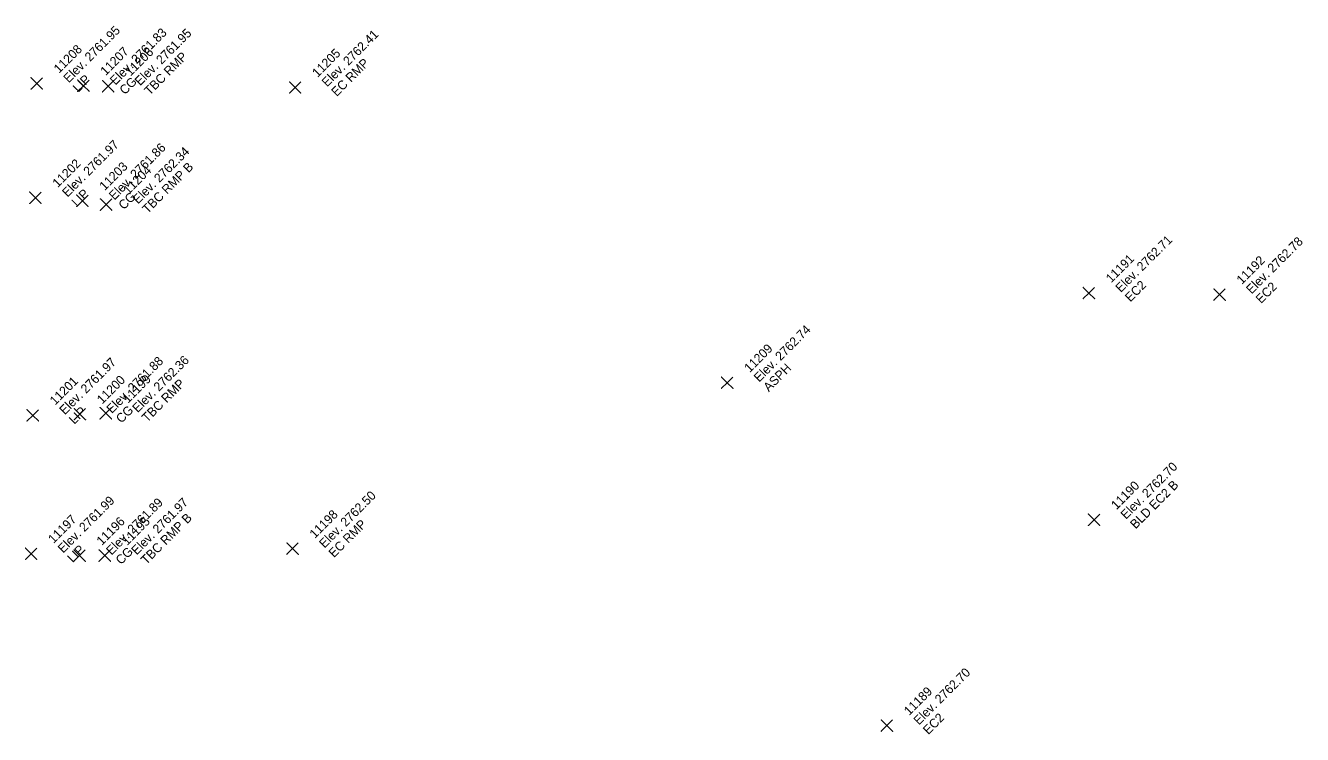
# Model space of a CAD drawing. Extents: x 2493999 to 2503109, y 700767 to 706646.
# Drawn here: x 2502306.81 to 2502340.75, y 701686.14 to 701704.99 of the extents above; entities that cross this region are included whole.
import ezdxf

# ---------------------------------------------------------------- set-up
doc = ezdxf.new("R2010")
doc.units = 0
doc.layers.add('ALG_CL_BLUE_Horiz', color=7, linetype='Continuous')
doc.layers.add('DES_SURFACE_Existing-Ground', color=7, linetype='Continuous')

msp = doc.modelspace()

# ---------------------------------------------------------------- linework, layer by layer
at = {"layer": 'ALG_CL_BLUE_Horiz'}
for points in [[(2502307.109, 701703.453), (2502306.959, 701703.603), (2502307.109, 701703.453), (2502306.959, 701703.303), (2502307.109, 701703.453), (2502307.259, 701703.303), (2502307.109, 701703.453), (2502307.259, 701703.603)], [(2502308.348, 701703.393), (2502308.198, 701703.543), (2502308.348, 701703.393), (2502308.198, 701703.243), (2502308.348, 701703.393), (2502308.498, 701703.243), (2502308.348, 701703.393), (2502308.498, 701703.543)], [(2502309.007, 701703.377), (2502308.857, 701703.527), (2502309.007, 701703.377), (2502308.857, 701703.227), (2502309.007, 701703.377), (2502309.157, 701703.227), (2502309.007, 701703.377), (2502309.157, 701703.527)], [(2502313.978, 701703.345), (2502313.828, 701703.495), (2502313.978, 701703.345), (2502313.828, 701703.195), (2502313.978, 701703.345), (2502314.128, 701703.195), (2502313.978, 701703.345), (2502314.128, 701703.495)], [(2502307.074, 701700.414), (2502306.924, 701700.564), (2502307.074, 701700.414), (2502306.924, 701700.264), (2502307.074, 701700.414), (2502307.224, 701700.264), (2502307.074, 701700.414), (2502307.224, 701700.564)], [(2502308.321, 701700.335), (2502308.171, 701700.485), (2502308.321, 701700.335), (2502308.171, 701700.185), (2502308.321, 701700.335), (2502308.471, 701700.185), (2502308.321, 701700.335), (2502308.471, 701700.485)], [(2502308.952, 701700.232), (2502308.802, 701700.382), (2502308.952, 701700.232), (2502308.802, 701700.082), (2502308.952, 701700.232), (2502309.102, 701700.082), (2502308.952, 701700.232), (2502309.102, 701700.382)], [(2502335.077, 701697.881), (2502334.927, 701698.031), (2502335.077, 701697.881), (2502334.927, 701697.731), (2502335.077, 701697.881), (2502335.227, 701697.731), (2502335.077, 701697.881), (2502335.227, 701698.031)], [(2502338.552, 701697.84), (2502338.402, 701697.99), (2502338.552, 701697.84), (2502338.402, 701697.69), (2502338.552, 701697.84), (2502338.702, 701697.69), (2502338.552, 701697.84), (2502338.702, 701697.99)], [(2502325.465, 701695.497), (2502325.315, 701695.647), (2502325.465, 701695.497), (2502325.315, 701695.347), (2502325.465, 701695.497), (2502325.615, 701695.347), (2502325.465, 701695.497), (2502325.615, 701695.647)], [(2502307.003, 701694.628), (2502306.853, 701694.778), (2502307.003, 701694.628), (2502306.853, 701694.478), (2502307.003, 701694.628), (2502307.153, 701694.478), (2502307.003, 701694.628), (2502307.153, 701694.778)], [(2502308.255, 701694.66), (2502308.105, 701694.81), (2502308.255, 701694.66), (2502308.105, 701694.51), (2502308.255, 701694.66), (2502308.405, 701694.51), (2502308.255, 701694.66), (2502308.405, 701694.81)], [(2502308.941, 701694.683), (2502308.791, 701694.833), (2502308.941, 701694.683), (2502308.791, 701694.533), (2502308.941, 701694.683), (2502309.091, 701694.533), (2502308.941, 701694.683), (2502309.091, 701694.833)], [(2502335.216, 701691.851), (2502335.066, 701692.001), (2502335.216, 701691.851), (2502335.066, 701691.701), (2502335.216, 701691.851), (2502335.366, 701691.701), (2502335.216, 701691.851), (2502335.366, 701692.001)], [(2502313.908, 701691.085), (2502313.758, 701691.235), (2502313.908, 701691.085), (2502313.758, 701690.935), (2502313.908, 701691.085), (2502314.058, 701690.935), (2502313.908, 701691.085), (2502314.058, 701691.235)], [(2502306.96, 701690.95), (2502306.81, 701691.1), (2502306.96, 701690.95), (2502306.81, 701690.8), (2502306.96, 701690.95), (2502307.11, 701690.8), (2502306.96, 701690.95), (2502307.11, 701691.1)], [(2502308.246, 701690.899), (2502308.096, 701691.049), (2502308.246, 701690.899), (2502308.096, 701690.749), (2502308.246, 701690.899), (2502308.396, 701690.749), (2502308.246, 701690.899), (2502308.396, 701691.049)], [(2502308.916, 701690.901), (2502308.766, 701691.051), (2502308.916, 701690.901), (2502308.766, 701690.751), (2502308.916, 701690.901), (2502309.066, 701690.751), (2502308.916, 701690.901), (2502309.066, 701691.051)], [(2502329.709, 701686.38), (2502329.559, 701686.53), (2502329.709, 701686.38), (2502329.559, 701686.23), (2502329.709, 701686.38), (2502329.859, 701686.23), (2502329.709, 701686.38), (2502329.859, 701686.53)]]:
    msp.add_lwpolyline(points, dxfattribs=at)

# ---------------------------------------------------------------- texts
at = {"layer": 'DES_SURFACE_Existing-Ground'}
for s, p in [('Elev. 2761.95', (2502307.958, 701703.453)), ('Elev. 2761.83', (2502309.197, 701703.393)), ('Elev. 2761.95', (2502309.856, 701703.377)), ('Elev. 2762.41', (2502314.827, 701703.345)), ('11208', (2502307.703, 701703.708)), ('11207', (2502308.942, 701703.648)), ('11206', (2502309.601, 701703.632)), ('TBC RMP', (2502310.11, 701703.122)), ('11205', (2502314.572, 701703.6)), ('EC RMP', (2502315.081, 701703.09)), ('LIP', (2502308.212, 701703.198)), ('CG', (2502309.451, 701703.138)), ('Elev. 2761.97', (2502307.923, 701700.414)), ('Elev. 2761.86', (2502309.17, 701700.335)), ('Elev. 2762.34', (2502309.801, 701700.232)), ('11202', (2502307.668, 701700.669)), ('11203', (2502308.915, 701700.59)), ('TBC RMP B', (2502310.055, 701699.977)), ('11204', (2502309.546, 701700.487)), ('LIP', (2502308.177, 701700.159)), ('CG', (2502309.424, 701700.08)), ('Elev. 2762.71', (2502335.926, 701697.881)), ('Elev. 2762.78', (2502339.401, 701697.84)), ('11191', (2502335.671, 701698.136)), ('11192', (2502339.146, 701698.095)), ('EC2', (2502336.18, 701697.626)), ('EC2', (2502339.655, 701697.585)), ('Elev. 2762.74', (2502326.314, 701695.497)), ('11209', (2502326.059, 701695.752)), ('Elev. 2761.97', (2502307.852, 701694.628)), ('Elev. 2761.88', (2502309.104, 701694.66)), ('Elev. 2762.36', (2502309.79, 701694.683)), ('ASPH', (2502326.568, 701695.242)), ('11201', (2502307.597, 701694.883)), ('11200', (2502308.849, 701694.915)), ('11199', (2502309.535, 701694.938)), ('TBC RMP', (2502310.044, 701694.428)), ('LIP', (2502308.106, 701694.373)), ('CG', (2502309.358, 701694.405)), ('Elev. 2762.70', (2502336.065, 701691.851)), ('11190', (2502335.81, 701692.106)), ('BLD EC2 B', (2502336.319, 701691.596)), ('Elev. 2762.50', (2502314.757, 701691.085)), ('Elev. 2761.99', (2502307.809, 701690.95)), ('Elev. 2761.89', (2502309.095, 701690.899)), ('Elev. 2761.97', (2502309.765, 701690.901)), ('11197', (2502307.554, 701691.205)), ('11196', (2502308.84, 701691.154)), ('11195', (2502309.51, 701691.156)), ('TBC RMP B', (2502310.019, 701690.646)), ('11198', (2502314.502, 701691.34)), ('EC RMP', (2502315.011, 701690.83)), ('LIP', (2502308.063, 701690.695)), ('CG', (2502309.349, 701690.644)), ('Elev. 2762.70', (2502330.558, 701686.38)), ('11189', (2502330.303, 701686.635)), ('EC2', (2502330.812, 701686.125))]:
    msp.add_text(s, height=0.24, rotation=45, dxfattribs=at).set_placement(p)

doc.saveas('drawing.dxf')
